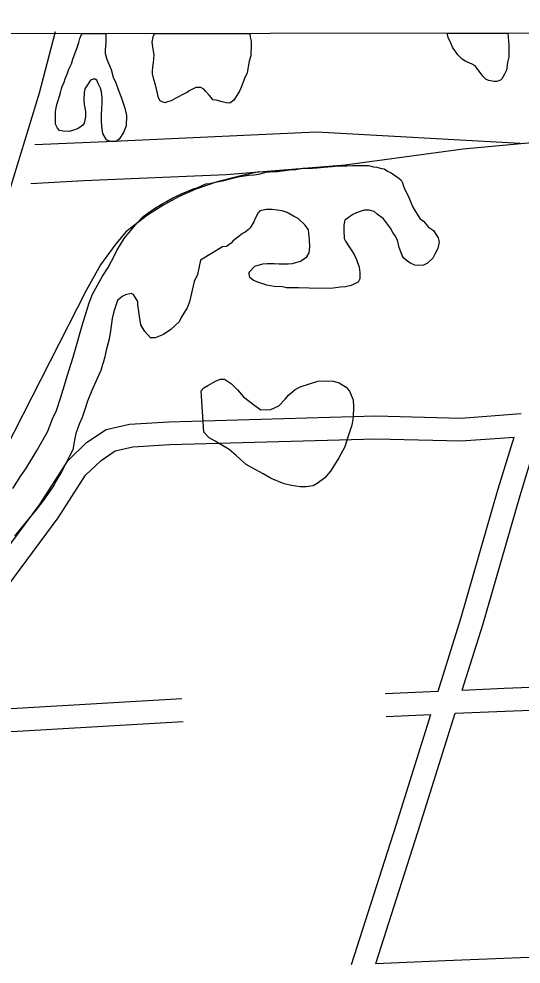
# Model space of a CAD drawing. Extents: x 3313447 to 3351316, y 703786 to 729172.
# Drawn here: x 3335651 to 3336310, y 726156 to 727397 of the extents above; entities that cross this region are included whole.
import ezdxf

# ---------------------------------------------------------------- set-up
doc = ezdxf.new("R2010")
doc.units = 0
for name, color, linetype in [('V-GRID-FRAM', 7, 'Continuous'), ('V-ROAD-CNTR', 7, 'Continuous'), ('V-SITE-VEGE', 7, 'Continuous')]:
    doc.layers.add(name, color=color, linetype=linetype)

msp = doc.modelspace()

# ---------------------------------------------------------------- linework, layer by layer
at = {"layer": 'V-GRID-FRAM'}
msp.add_lwpolyline([(3317576.9, 727351), (3317595.4, 709166), (3349105.8, 709211.8), (3349071.4, 727396.8), (3317576.9, 727351)], dxfattribs=at)
at = {"layer": 'V-ROAD-CNTR'}
for points in [[(3334270.2, 724480.2), (3334397.3, 724674.6), (3334572.4, 724938.2), (3334714.1, 725154), (3334821.5, 725326), (3334934.4, 725506.7), (3335012.6, 725637.4), (3335088.9, 725778.4), (3335165.1, 725939.3), (3335226.3, 726070.3), (3335324.8, 726293.3), (3335381.7, 726428.2), (3335431.7, 726555.5), (3335476.9, 726670.6), (3335526.2, 726797.5), (3335565.3, 726925.3), (3335605, 727048.4), (3335639.6, 727174), (3335677.9, 727299.6), (3335699, 727380.2)], [(3335666.5, 727180.8), (3335736.1, 727184.6), (3335923, 727192.7), (3336079.3, 727205.2), (3336234.3, 727226.3), (3336428.3, 727244.2), (3336691, 727256.5), (3337132.8, 727275.5), (3337363.5, 727280.3)], [(3336308.8, 727233.1), (3336041.5, 727248), (3335765.7, 727235.3), (3335671.7, 727231.6)], [(3335966.1, 727196.1), (3335940.4, 727190.6), (3335911.2, 727183.2), (3335883.2, 727173.5), (3335861.3, 727163.6), (3335841, 727152.6), (3335819.9, 727139.3), (3335791.2, 727117.3), (3335776.7, 727100), (3335758.1, 727074.1), (3335739.1, 727040.5), (3335620.2, 726807.7), (3335540.4, 726653), (3335450.4, 726479.5), (3335267.6, 726163.7)], [(3335522.5, 726490.1), (3335552.3, 726577.3), (3335586, 726635.5), (3335677.8, 726759.1), (3335715.3, 726817), (3335739.9, 726840.8), (3335765.3, 726858), (3335796.2, 726865.1), (3335847.6, 726868.1), (3336119.4, 726875.9), (3336230.9, 726872.9), (3336310.2, 726878.8)], [(3335554.4, 726490.6), (3335579.8, 726564.9), (3335611.1, 726619), (3335702.5, 726742), (3335738.6, 726797.9), (3335758.8, 726817.4), (3335777.5, 726830), (3335800.5, 726835.3), (3335848.9, 726838.1), (3336119.4, 726845.9), (3336231.6, 726842.9), (3336300.9, 726848)], [(3336201.1, 726514.6), (3336231.1, 726610.1), (3336280.2, 726779.9), (3336300.9, 726848)], [(3336233, 726516), (3336259.9, 726601.5), (3336309, 726771.4), (3336332.9, 726850.4)], [(3336233, 726516), (3336288.1, 726518.4), (3336676.4, 726533.5), (3337118.8, 726553.8), (3337301.8, 726560.9), (3337383.4, 726568.1)], [(3336223.5, 726485.5), (3336289.4, 726488.5), (3336677.7, 726503.5), (3337120, 726523.8), (3337303.6, 726531), (3337386, 726538.2)], [(3336131.9, 726511.5), (3336201.1, 726514.6)], [(3335554.4, 726490.6), (3335648.1, 726492.1), (3335864.9, 726504.8)], [(3336087.5, 726156), (3336146, 726338.7), (3336191.6, 726484.1)], [(3336119.5, 726157.3), (3336174.6, 726329.7), (3336223.5, 726485.5)], [(3336133.2, 726481.5), (3336191.6, 726484.1)], [(3335417.4, 726456.4), (3335492.3, 726459.6), (3335649.2, 726462.1), (3335866.7, 726474.9)], [(3336119.5, 726157.3), (3336210.3, 726161.1), (3336925.9, 726189.7), (3337220.4, 726198.6), (3337273.3, 726201.4)]]:
    msp.add_lwpolyline(points, dxfattribs=at)
at = {"layer": 'V-SITE-VEGE'}
for p, q in [((3335731, 727371), (3335733.4, 727377.4)), ((3335733.4, 727377.4), (3335765.1, 727377.5)), ((3335765.1, 727377.5), (3335765.1, 727365.3)), ((3335827, 727373.4), (3335829.1, 727377.6)), ((3335829.1, 727377.6), (3335954, 727377.7)), ((3335954, 727377.7), (3335954.7, 727373)), ((3336213, 727378.1), (3336292.7, 727378.2)), ((3336214.3, 727372.4), (3336213, 727378.1)), ((3336292.7, 727378.2), (3336294, 727362.4)), ((3335727.1, 727358.1), (3335729.6, 727365.8)), ((3335729.6, 727365.8), (3335731, 727371)), ((3335765.1, 727365.3), (3335764, 727356.2)), ((3335826, 727366.5), (3335827, 727373.4)), ((3335827, 727357.1), (3335826, 727366.5)), ((3335954.7, 727373), (3335955.8, 727367.4)), ((3335955.8, 727367.4), (3335955.7, 727358.7)), ((3336217.8, 727364.8), (3336214.3, 727372.4)), ((3336220.2, 727359.9), (3336217.8, 727364.8)), ((3336294, 727362.4), (3336293.9, 727346.8)), ((3335721.9, 727343.9), (3335724.7, 727352.5)), ((3335724.7, 727352.5), (3335727.1, 727358.1)), ((3335764, 727356.2), (3335764, 727351.4)), ((3335764, 727351.4), (3335766.1, 727345.1)), ((3335828.4, 727349.8), (3335827, 727357.1)), ((3335827.6, 727339.3), (3335828.4, 727349.8)), ((3335955.7, 727358.7), (3335955.4, 727352.1)), ((3335955.4, 727352.1), (3335955.4, 727348.3)), ((3336224, 727354), (3336220.2, 727359.9)), ((3336227.1, 727349.8), (3336224, 727354)), ((3336233, 727343.8), (3336227.1, 727349.8)), ((3335716.6, 727330.7), (3335719.8, 727338)), ((3335719.8, 727338), (3335721.9, 727343.9)), ((3335766.1, 727345.1), (3335767.8, 727340.6)), ((3335767.8, 727340.6), (3335769.9, 727335.7)), ((3335826.9, 727334.5), (3335827.6, 727339.3)), ((3335953.2, 727341.3), (3335952.2, 727336.5)), ((3335955.4, 727348.3), (3335953.2, 727341.3)), ((3336237.5, 727341), (3336233, 727343.8)), ((3336242.7, 727338.9), (3336237.5, 727341)), ((3336245.8, 727337.5), (3336242.7, 727338.9)), ((3336249.7, 727335.1), (3336245.8, 727337.5)), ((3336292.5, 727339.5), (3336291.1, 727329.4)), ((3336293.9, 727346.8), (3336292.5, 727339.5)), ((3335711.7, 727318.1), (3335714.8, 727325.4)), ((3335714.8, 727325.4), (3335716.6, 727330.7)), ((3335769.9, 727335.7), (3335771.9, 727330.5)), ((3335771.9, 727330.5), (3335774.7, 727320.4)), ((3335826.2, 727327.5), (3335826.9, 727334.5)), ((3335826.2, 727324.7), (3335826.2, 727327.5)), ((3335828.2, 727317.1), (3335826.2, 727324.7)), ((3335950.4, 727326), (3335946.9, 727318.4)), ((3335952.2, 727336.5), (3335950.4, 727326)), ((3336252.4, 727331.9), (3336249.7, 727335.1)), ((3336260.1, 727321.8), (3336252.4, 727331.9)), ((3336288.6, 727324.5), (3336285.1, 727318.3)), ((3336291.1, 727329.4), (3336288.6, 727324.5)), ((3335707.8, 727308.1), (3335710.3, 727314)), ((3335710.3, 727314), (3335711.7, 727318.1)), ((3335745.1, 727316.3), (3335740.9, 727310.4)), ((3335748.6, 727317.7), (3335745.1, 727316.3)), ((3335751, 727317.7), (3335748.6, 727317.7)), ((3335753.1, 727316.3), (3335751, 727317.7)), ((3335755.2, 727312.1), (3335753.1, 727316.3)), ((3335757.9, 727305.8), (3335755.2, 727312.1)), ((3335774.7, 727320.4), (3335778.1, 727313)), ((3335778.1, 727313), (3335781.2, 727304.3)), ((3335830.3, 727310.4), (3335828.2, 727317.1)), ((3335945.1, 727312.8), (3335942.3, 727305.9)), ((3335946.9, 727318.4), (3335945.1, 727312.8)), ((3336264.2, 727317.3), (3336260.1, 727321.8)), ((3336267.7, 727315.9), (3336264.2, 727317.3)), ((3336274.3, 727314.8), (3336267.7, 727315.9)), ((3336278.5, 727314.8), (3336274.3, 727314.8)), ((3336283, 727316.2), (3336278.5, 727314.8)), ((3336285.1, 727318.3), (3336283, 727316.2)), ((3335704.3, 727295.6), (3335705.7, 727300.4)), ((3335705.7, 727300.4), (3335706.4, 727303.9)), ((3335706.4, 727303.9), (3335707.8, 727308.1)), ((3335736.7, 727300.3), (3335736.3, 727290.9)), ((3335737.7, 727305.2), (3335736.7, 727300.3)), ((3335740.9, 727310.4), (3335737.7, 727305.2)), ((3335759.6, 727301.3), (3335757.9, 727305.8)), ((3335760.3, 727293.6), (3335759.6, 727301.3)), ((3335781.2, 727304.3), (3335785, 727294.2)), ((3335832, 727302.8), (3335830.3, 727310.4)), ((3335834.4, 727293.4), (3335832, 727302.8)), ((3335872, 727300.2), (3335868.9, 727298.8)), ((3335874.5, 727302.3), (3335872, 727300.2)), ((3335879, 727304.7), (3335874.5, 727302.3)), ((3335883.2, 727306.8), (3335879, 727304.7)), ((3335889.8, 727306.7), (3335883.2, 727306.8)), ((3335893.6, 727304.6), (3335889.8, 727306.7)), ((3335895.7, 727301.9), (3335893.6, 727304.6)), ((3335900.5, 727296.6), (3335895.7, 727301.9)), ((3335939.9, 727301), (3335936, 727294.8)), ((3335942.3, 727305.9), (3335939.9, 727301)), ((3335700.8, 727284.4), (3335702.2, 727288.6)), ((3335702.2, 727288.6), (3335704.3, 727295.6)), ((3335736.3, 727290.9), (3335736.6, 727284.3)), ((3335759.9, 727278.3), (3335760.3, 727287)), ((3335760.3, 727287), (3335760.3, 727293.6)), ((3335785, 727294.2), (3335789.8, 727279.6)), ((3335836.5, 727289.5), (3335834.4, 727293.4)), ((3335839.3, 727287.8), (3335836.5, 727289.5)), ((3335842.4, 727286.7), (3335839.3, 727287.8)), ((3335846.2, 727287.8), (3335842.4, 727286.7)), ((3335850.8, 727289.5), (3335846.2, 727287.8)), ((3335857, 727292.9), (3335850.8, 727289.5)), ((3335868.9, 727298.8), (3335857, 727292.9)), ((3335904, 727293.1), (3335900.5, 727296.6)), ((3335905.7, 727290.7), (3335904, 727293.1)), ((3335909.9, 727290.3), (3335905.7, 727290.7)), ((3335917.6, 727287.9), (3335909.9, 727290.3)), ((3335923.1, 727286.5), (3335917.6, 727287.9)), ((3335932.9, 727290.2), (3335928, 727286.4)), ((3335936, 727294.8), (3335932.9, 727290.2)), ((3335699, 727274.3), (3335699.4, 727277.8)), ((3335699.4, 727277.8), (3335700.8, 727284.4)), ((3335736.6, 727284.3), (3335738.3, 727275.3)), ((3335738.3, 727275.3), (3335738.3, 727268.3)), ((3335759.5, 727272.4), (3335759.9, 727278.3)), ((3335789.8, 727279.6), (3335792.2, 727270.2)), ((3335928, 727286.4), (3335923.1, 727286.5)), ((3335699, 727259.7), (3335699, 727274.3)), ((3335738.3, 727268.3), (3335736.5, 727260)), ((3335759.5, 727263.4), (3335759.5, 727272.4)), ((3335759.8, 727255.7), (3335759.5, 727263.4)), ((3335792.2, 727270.2), (3335791.9, 727256.3)), ((3335699.3, 727257.6), (3335699, 727259.7)), ((3335701.7, 727253.5), (3335699.3, 727257.6)), ((3335704.1, 727250.3), (3335701.7, 727253.5)), ((3335709, 727249.3), (3335704.1, 727250.3)), ((3335721.5, 727250.3), (3335717.4, 727249.2)), ((3335727.8, 727252.7), (3335721.5, 727250.3)), ((3335731.3, 727254.8), (3335727.8, 727252.7)), ((3335734.8, 727257.2), (3335731.3, 727254.8)), ((3335736.5, 727260), (3335734.8, 727257.2)), ((3335761.2, 727246.6), (3335759.8, 727255.7)), ((3335791.9, 727256.3), (3335788.3, 727247.9)), ((3335717.4, 727249.2), (3335709, 727249.3)), ((3335766, 727238.3), (3335761.2, 727246.6)), ((3335770.9, 727235.8), (3335766, 727238.3)), ((3335782.4, 727238.9), (3335778.6, 727235.8)), ((3335788.3, 727247.9), (3335782.4, 727238.9)), ((3335778.6, 727235.8), (3335770.9, 727235.8))]:
    msp.add_line(p, q, dxfattribs=at)
for points in [[(3335747.7, 727035.5), (3335760.9, 727059), (3335768.1, 727070.5), (3335776.9, 727087), (3335779.7, 727093), (3335789.1, 727108.4), (3335806.2, 727129.2), (3335813.9, 727137.4), (3335824.4, 727145), (3335830.4, 727148.8), (3335837.6, 727153.2), (3335844.7, 727157), (3335853, 727161.9), (3335856.8, 727163.6), (3335864.5, 727167.4), (3335878.8, 727173.4), (3335885.9, 727175.5), (3335896.4, 727180.5), (3335901.3, 727181), (3335910.7, 727183.1), (3335918.4, 727184.2), (3335929.9, 727187.5), (3335938.7, 727189.6), (3335952.4, 727191.8), (3335959.6, 727192.3), (3335967.8, 727193.4), (3335974.9, 727195.6), (3335985.4, 727196.6), (3335990.3, 727196.6), (3336006.2, 727198.7), (3336014.5, 727199.3), (3336023.8, 727200.9), (3336036.4, 727200.8), (3336042.5, 727201.4), (3336051.3, 727202.4), (3336062.3, 727202.9), (3336070.5, 727204), (3336081.5, 727204), (3336089.2, 727204.5), (3336110, 727204.4), (3336116.6, 727202.8), (3336121, 727202.2), (3336127, 727200.5), (3336130.3, 727200), (3336134.7, 727197.2), (3336139.6, 727195), (3336149.5, 727187.8), (3336152.8, 727185.1), (3336154.4, 727181.8), (3336156, 727177.4), (3336156.6, 727174.6), (3336161.5, 727165.3), (3336164.2, 727159.2), (3336168, 727149.9), (3336177.3, 727135), (3336182.2, 727131.2), (3336188.8, 727123.5), (3336195.4, 727119), (3336201.4, 727109.7), (3336202.5, 727104.2), (3336200.8, 727095.4), (3336198, 727089.9), (3336194.1, 727082.8), (3336187.5, 727076.2), (3336182, 727073.5), (3336174.3, 727073), (3336170.5, 727073.6), (3336165, 727076.3), (3336161.7, 727078.5), (3336156.3, 727082.9), (3336154.1, 727086.2), (3336152.5, 727091.2), (3336150.3, 727096.7), (3336148.1, 727106.6), (3336144.8, 727112.1), (3336141.6, 727116.5)], [(3336141.6, 727116.5), (3336138.8, 727122), (3336133.4, 727129.1), (3336129.5, 727134.6), (3336121.3, 727140.7), (3336117.5, 727144), (3336110.9, 727145.7), (3336104.3, 727145.7), (3336096.1, 727143), (3336089.5, 727140.3), (3336081.8, 727134.8), (3336079, 727132.6), (3336077.4, 727126), (3336077.3, 727119.4), (3336077.9, 727108.5), (3336079.5, 727105.2), (3336084.4, 727097.5), (3336087.1, 727093.6), (3336091, 727087.6), (3336094.2, 727081), (3336097.5, 727071.1), (3336098.6, 727063.9), (3336098.5, 727055.7), (3336096.3, 727051.3), (3336090.8, 727048.6), (3336087, 727046.9), (3336079.8, 727045.3), (3336073.2, 727044.8), (3336060.6, 727043.2), (3336032.1, 727043.3), (3336017.8, 727043.9), (3336002.4, 727043.9), (3335996.9, 727045.1), (3335986, 727045.6), (3335976.6, 727047.3), (3335964.6, 727051.2), (3335959.1, 727053.4), (3335954.2, 727057.3), (3335953.1, 727062.2), (3335953.1, 727064.4), (3335960.8, 727072.1), (3335965.2, 727073.7), (3335971.2, 727075.3), (3335976.7, 727075.9), (3335986.1, 727075.8), (3335992.6, 727075.3), (3336004.2, 727075.2), (3336010.2, 727075.8), (3336020.7, 727079), (3336028.9, 727084.5), (3336032.2, 727090), (3336032.8, 727097.6), (3336032.3, 727107), (3336031.2, 727120.2), (3336026.9, 727126.2), (3336017.6, 727135), (3336011.5, 727137.8), (3336003.3, 727142.8), (3335996.7, 727145), (3335983.6, 727146.7), (3335975.9, 727146.7), (3335967.1, 727145.1), (3335964.9, 727142.3), (3335961.6, 727135.8), (3335959.4, 727130.3), (3335954.4, 727122.6), (3335952.2, 727120.4), (3335947.8, 727117.1), (3335944.5, 727115), (3335940.1, 727111.7), (3335936.8, 727108.9), (3335931.8, 727105.1), (3335929.6, 727102.4), (3335923.6, 727098), (3335918.1, 727097.5), (3335889.5, 727080), (3335885.6, 727061.4), (3335881.1, 727052), (3335875, 727025.7), (3335871.7, 727017.5), (3335863.9, 727004.9), (3335861.2, 726999.4), (3335850.2, 726989), (3335840.8, 726982.5), (3335829.8, 726978.1), (3335823.8, 726978.1), (3335816.1, 726986.4), (3335811.2, 726995.2), (3335809.1, 727006.7), (3335808.5, 727012.8), (3335806.9, 727021.6), (3335806.9, 727026), (3335804.2, 727030.9), (3335801.5, 727035.3), (3335798.2, 727036.4), (3335791, 727034.8), (3335786.6, 727032.6), (3335780.6, 727027.1), (3335775.6, 727012.9), (3335773.4, 727003.6), (3335771.1, 726987.6)], [(3335643, 726780.6), (3335653.5, 726797), (3335660.1, 726806.3), (3335674, 726829.3), (3335682.8, 726844.7), (3335688.9, 726855.6), (3335695, 726872.1), (3335700.5, 726883), (3335706, 726900.6), (3335716.6, 726935.1), (3335722.1, 726952.7), (3335733.8, 726994.4), (3335739.9, 727013), (3335743.2, 727024), (3335747.7, 727035.5)], [(3335771.1, 726987.6), (3335769.4, 726976.7), (3335765.5, 726961.9), (3335763.9, 726953.1), (3335761.6, 726945.4), (3335760.5, 726943.2), (3335758.3, 726935.5), (3335756.1, 726929.5), (3335746.7, 726909.2), (3335741.1, 726895), (3335737.8, 726885.7), (3335733.9, 726873.6), (3335730.1, 726864.8), (3335725.6, 726852.8), (3335724, 726844), (3335721.7, 726831.4), (3335717.3, 726823.1), (3335711.2, 726810.5), (3335706.8, 726802.3), (3335699.1, 726789.2), (3335697.4, 726785.3), (3335688.6, 726772.7), (3335683.1, 726765.1), (3335673.1, 726751.9), (3335664.3, 726741.5), (3335652.7, 726727.3), (3335645, 726718)]]:
    msp.add_lwpolyline(points, dxfattribs=at)
msp.add_lwpolyline([(3335893.6, 726854.4), (3335890, 726908.7), (3335893.8, 726912.6), (3335898.8, 726915.8), (3335909.8, 726921.8), (3335915.8, 726924), (3335920.8, 726924), (3335930.1, 726917.9), (3335937.7, 726910.2), (3335945.9, 726900.9), (3335960.7, 726889.3), (3335968.4, 726883.8), (3335981.6, 726884.3), (3335992, 726889.2), (3336000.3, 726897.9), (3336005.2, 726903.4), (3336013.5, 726910.5), (3336020.1, 726913.8), (3336043.2, 726921.4), (3336055.8, 726921.9), (3336063.5, 726921.3), (3336071.2, 726919.1), (3336080.5, 726913.6), (3336084.9, 726908.1), (3336089.8, 726897.1), (3336090.3, 726887.7), (3336089.7, 726874), (3336088, 726863.6), (3336082.4, 726846.6), (3336078.6, 726835.1), (3336070.8, 726820.8), (3336065.3, 726811.5), (3336059.8, 726803.3), (3336052.6, 726794.5), (3336042.7, 726786.9), (3336037.2, 726784.2), (3336027.9, 726782.5), (3336020.2, 726782.6), (3336008.7, 726784.3), (3335999.3, 726786.5), (3335982.3, 726793.7), (3335971.4, 726799.8), (3335957.1, 726807.5), (3335949.5, 726811.9), (3335941.3, 726819.1), (3335936.3, 726824), (3335927, 726831.8), (3335908.4, 726842.8), (3335900.7, 726847.2)], close=True, dxfattribs=at)

doc.saveas('drawing.dxf')
